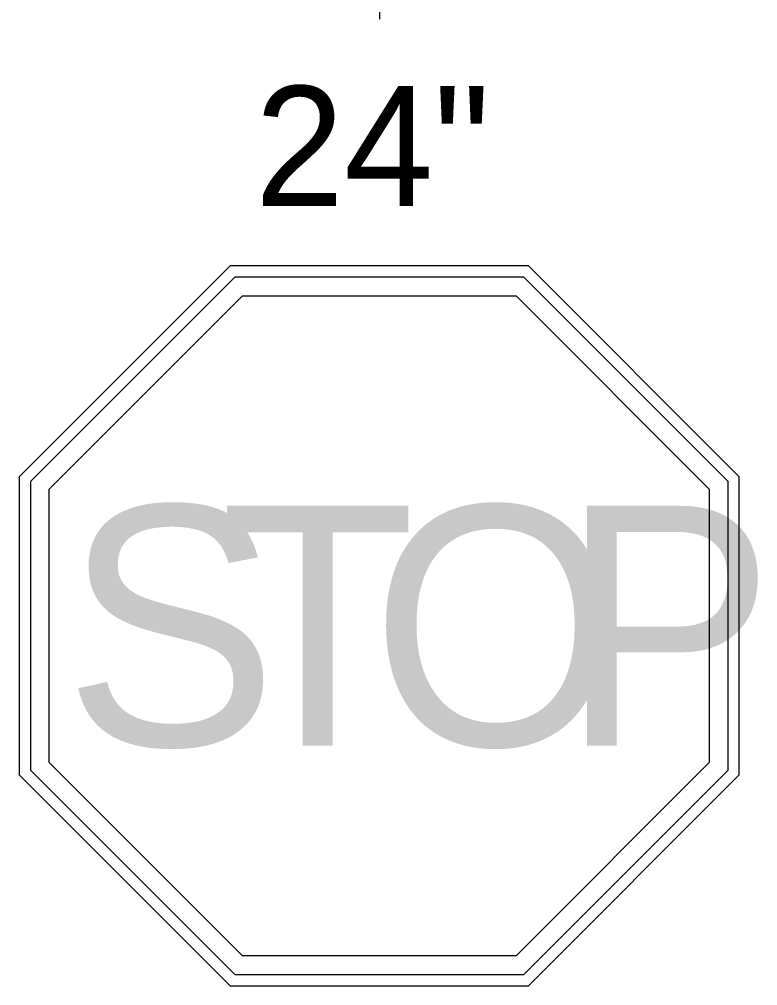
# Model space of a CAD drawing. Extents: x 99999.1 to 100095.7, y 99995 to 100010.7.
# Drawn here: x 100044.061 to 100044.504, y 100004.912 to 100005.492 of the extents above; entities that cross this region are included whole.
import ezdxf

# ---------------------------------------------------------------- set-up
doc = ezdxf.new("R2010")
doc.units = 0
doc.layers.add('TR_SN_ConstructionSigns', color=7, linetype='Continuous')
doc.layers.add('TR_WZ_WorkZoneDetails', color=7, linetype='Continuous')

msp = doc.modelspace()

# ---------------------------------------------------------------- linework, layer by layer
at = {"layer": 'TR_SN_ConstructionSigns'}
for p, q in [((100044.18709, 100005.34434), (100044.06056, 100005.21781)), ((100044.36603, 100005.34434), (100044.18709, 100005.34434)), ((100044.49256, 100005.21781), (100044.36603, 100005.34434)), ((100044.18989, 100005.33759), (100044.06731, 100005.21501)), ((100044.36324, 100005.33759), (100044.18989, 100005.33759)), ((100044.48581, 100005.21501), (100044.36324, 100005.33759)), ((100044.07856, 100005.21035), (100044.19455, 100005.32634)), ((100044.19455, 100005.32634), (100044.35858, 100005.32634)), ((100044.35858, 100005.32634), (100044.47456, 100005.21035)), ((100044.06056, 100005.21781), (100044.06056, 100005.03887)), ((100044.49256, 100005.03887), (100044.49256, 100005.21781)), ((100044.06731, 100005.21501), (100044.06731, 100005.04167)), ((100044.48581, 100005.04167), (100044.48581, 100005.21501)), ((100044.07856, 100005.04633), (100044.07856, 100005.21035)), ((100044.47456, 100005.21035), (100044.47456, 100005.04633)), ((100044.19455, 100004.93034), (100044.07856, 100005.04633)), ((100044.47456, 100005.04633), (100044.35858, 100004.93034)), ((100044.06056, 100005.03887), (100044.18709, 100004.91234)), ((100044.06731, 100005.04167), (100044.18989, 100004.91909)), ((100044.36324, 100004.91909), (100044.48581, 100005.04167)), ((100044.36603, 100004.91234), (100044.49256, 100005.03887)), ((100044.35858, 100004.93034), (100044.19455, 100004.93034)), ((100044.18989, 100004.91909), (100044.36324, 100004.91909)), ((100044.18709, 100004.91234), (100044.36603, 100004.91234))]:
    msp.add_line(p, q, dxfattribs=at)
at = {"layer": 'TR_WZ_WorkZoneDetails'}
msp.add_line((100044.27665, 100006.13233), (100044.27665, 100005.49233), dxfattribs=at)

# ---------------------------------------------------------------- texts
at = {"layer": 'TR_SN_ConstructionSigns'}
for s, height, p in [('24"', 0.072, (100044.20188, 100005.38033)), ('S', 0.144, (100044.0872, 100005.05634)), ('T', 0.144, (100044.1808, 100005.05634)), ('O', 0.144, (100044.27152, 100005.05634)), ('P', 0.144, (100044.38528, 100005.05634))]:
    msp.add_text(s, height=height, dxfattribs=at).set_placement(p)

doc.saveas('drawing.dxf')
